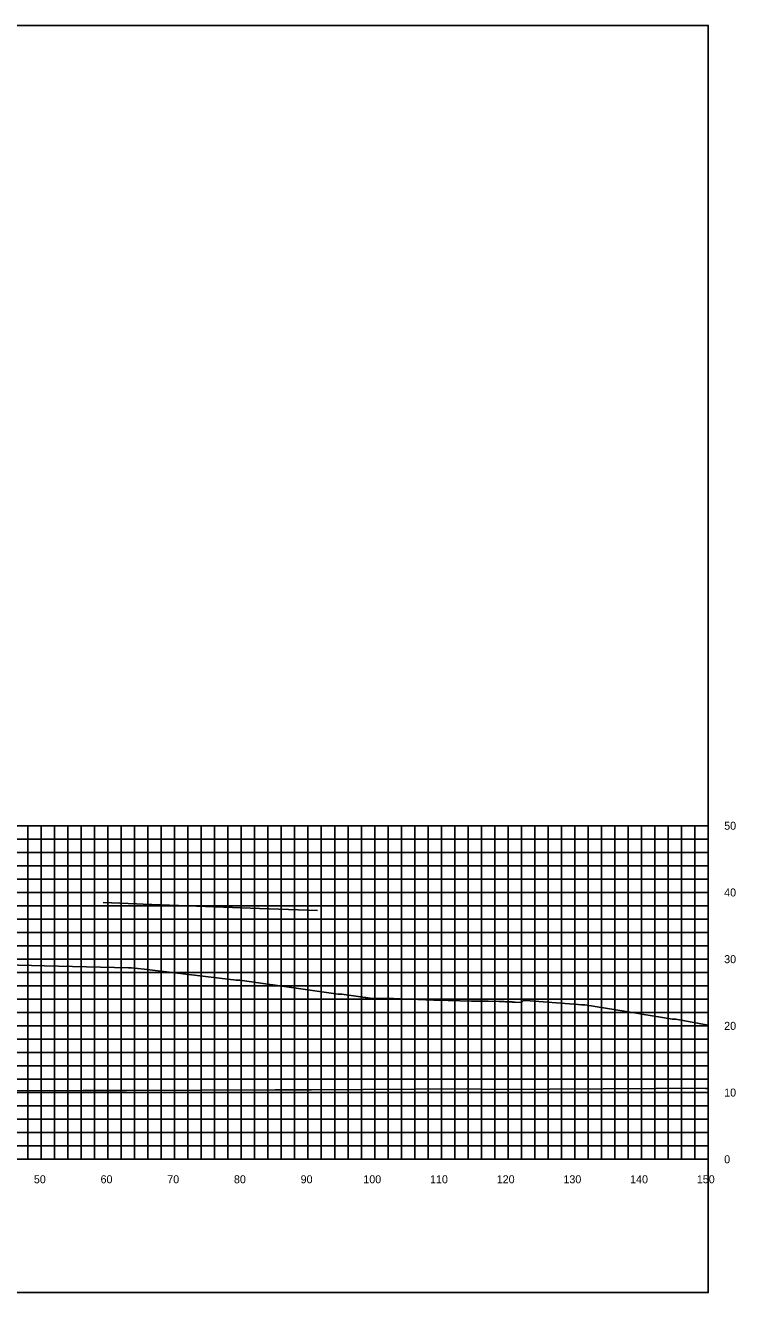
# Model space of a CAD drawing. Extents: x 1800880 to 1818864, y 245271 to 250560.
# Drawn here: x 1817994.9 to 1818101.4, y 248207.3 to 248397.3 of the extents above; entities that cross this region are included whole.
import ezdxf

# ---------------------------------------------------------------- set-up
doc = ezdxf.new("R2010")
doc.units = 0
for name, color, linetype in [('33', 7, 'Continuous'), ('CL-CNST', 7, 'Continuous'), ('DESIGN - DRAINAGE - Bridges', 7, 'Continuous'), ('Level 37', 7, 'Continuous'), ('Level 46', 7, 'Continuous'), ('Level 62', 7, 'Continuous')]:
    doc.layers.add(name, color=color, linetype=linetype)

msp = doc.modelspace()

# ---------------------------------------------------------------- linework, layer by layer
at = {"layer": 'CL-CNST'}
msp.add_lwpolyline([(1817986.08, 248256.61), (1817997.78, 248256.34), (1818010.35, 248256.04), (1818010.53, 248256.03), (1818010.81, 248256.02), (1818012.7, 248255.8), (1818026.52, 248254.15), (1818026.91, 248254.15), (1818027.05, 248254.15), (1818036.55, 248252.8), (1818041.81, 248252.06), (1818041.99, 248252.06), (1818042.32, 248252.06), (1818045.84, 248251.58), (1818045.9, 248251.58), (1818046.96, 248251.4), (1818046.97, 248251.4), (1818046.98, 248251.4), (1818046.99, 248251.4), (1818047, 248251.4), (1818047.01, 248251.4), (1818047.02, 248251.4), (1818047.03, 248251.4), (1818047.03, 248251.4), (1818047.04, 248251.4), (1818047.05, 248251.4), (1818047.05, 248251.4), (1818047.82, 248251.4), (1818047.87, 248251.4), (1818047.94, 248251.4), (1818048.02, 248251.4), (1818048.11, 248251.41), (1818048.22, 248251.41), (1818048.35, 248251.41), (1818048.51, 248251.41), (1818048.71, 248251.41), (1818048.97, 248251.41), (1818049.33, 248251.42), (1818049.84, 248251.42), (1818050, 248251.42), (1818050.02, 248251.42), (1818050.04, 248251.41), (1818050.06, 248251.41), (1818050.07, 248251.4), (1818056.16, 248251.16), (1818056.56, 248251.16), (1818061.81, 248251.03), (1818062.64, 248251.02), (1818064.29, 248251), (1818065.91, 248250.99), (1818066.09, 248250.98), (1818066.4, 248250.96), (1818066.67, 248250.95), (1818066.9, 248250.94), (1818067.1, 248250.93), (1818067.28, 248250.92), (1818067.44, 248250.91), (1818067.58, 248250.91), (1818067.71, 248250.9), (1818067.83, 248250.9), (1818067.93, 248250.89), (1818068.03, 248250.89), (1818068.06, 248250.89), (1818068.1, 248250.88), (1818068.17, 248250.88), (1818068.23, 248250.87), (1818068.29, 248250.87), (1818068.34, 248250.86), (1818069.28, 248250.8), (1818069.53, 248251.09), (1818069.91, 248251.13), (1818069.94, 248251.13), (1818077.79, 248250.5), (1818078.29, 248250.45), (1818078.74, 248250.46), (1818078.78, 248250.46), (1818086.51, 248249.2), (1818087.64, 248249.02), (1818090.13, 248248.62), (1818091.57, 248248.39), (1818091.86, 248248.34), (1818092.39, 248248.33), (1818092.4, 248248.33), (1818097.27, 248247.41)], dxfattribs=at)
at = {"layer": 'DESIGN - DRAINAGE - Bridges'}
for p, q in [((1818097.27, 248227.32), (1818097.27, 248277.32)), ((1818097.33, 248277.32), (1818097.27, 248277.32)), ((1818097.33, 248267.32), (1818097.27, 248267.32)), ((1818097.33, 248257.32), (1818097.27, 248257.32)), ((1818097.33, 248247.32), (1818097.27, 248247.32)), ((1818097.33, 248237.32), (1818097.27, 248237.32)), ((1817797.27, 248227.32), (1818097.27, 248227.32)), ((1817997.27, 248227.26), (1817997.27, 248227.32)), ((1818007.27, 248227.26), (1818007.27, 248227.32)), ((1818017.27, 248227.26), (1818017.27, 248227.32)), ((1818027.27, 248227.26), (1818027.27, 248227.32)), ((1818037.27, 248227.26), (1818037.27, 248227.32)), ((1818047.27, 248227.26), (1818047.27, 248227.32)), ((1818057.27, 248227.26), (1818057.27, 248227.32)), ((1818067.27, 248227.26), (1818067.27, 248227.32)), ((1818077.27, 248227.26), (1818077.27, 248227.32)), ((1818087.27, 248227.26), (1818087.27, 248227.32)), ((1818097.27, 248227.26), (1818097.27, 248227.32)), ((1818097.33, 248227.32), (1818097.27, 248227.32))]:
    msp.add_line(p, q, dxfattribs=at)
at = {"layer": 'Level 37'}
msp.add_lwpolyline([(1817797.27, 248207.32), (1818097.27, 248207.32), (1818097.27, 248397.32), (1817797.27, 248397.32)], close=True, dxfattribs=at)
at = {"layer": 'Level 46'}
for p, q in [((1817797.27, 248277.32), (1818097.27, 248277.32)), ((1817995.27, 248227.32), (1817995.27, 248277.32)), ((1817997.27, 248227.32), (1817997.27, 248277.32)), ((1817999.27, 248227.32), (1817999.27, 248277.32)), ((1818001.27, 248227.32), (1818001.27, 248277.32)), ((1818003.27, 248227.32), (1818003.27, 248277.32)), ((1818005.27, 248227.32), (1818005.27, 248277.32)), ((1818007.27, 248227.32), (1818007.27, 248277.32)), ((1818009.27, 248227.32), (1818009.27, 248277.32)), ((1818011.27, 248227.32), (1818011.27, 248277.32)), ((1818013.27, 248227.32), (1818013.27, 248277.32)), ((1818015.27, 248227.32), (1818015.27, 248277.32)), ((1818017.27, 248227.32), (1818017.27, 248277.32)), ((1818019.27, 248227.32), (1818019.27, 248277.32)), ((1818021.27, 248227.32), (1818021.27, 248277.32)), ((1818023.27, 248227.32), (1818023.27, 248277.32)), ((1818025.27, 248227.32), (1818025.27, 248277.32)), ((1818027.27, 248227.32), (1818027.27, 248277.32)), ((1818029.27, 248227.32), (1818029.27, 248277.32)), ((1818031.27, 248227.32), (1818031.27, 248277.32)), ((1818033.27, 248227.32), (1818033.27, 248277.32)), ((1818035.27, 248227.32), (1818035.27, 248277.32)), ((1818037.27, 248227.32), (1818037.27, 248277.32)), ((1818039.27, 248227.32), (1818039.27, 248277.32)), ((1818041.27, 248227.32), (1818041.27, 248277.32)), ((1818043.27, 248227.32), (1818043.27, 248277.32)), ((1818045.27, 248227.32), (1818045.27, 248277.32)), ((1818047.27, 248227.32), (1818047.27, 248277.32)), ((1818049.27, 248227.32), (1818049.27, 248277.32)), ((1818051.27, 248227.32), (1818051.27, 248277.32)), ((1818053.27, 248227.32), (1818053.27, 248277.32)), ((1818055.27, 248227.32), (1818055.27, 248277.32)), ((1818057.27, 248227.32), (1818057.27, 248277.32)), ((1818059.27, 248227.32), (1818059.27, 248277.32)), ((1818061.27, 248227.32), (1818061.27, 248277.32)), ((1818063.27, 248227.32), (1818063.27, 248277.32)), ((1818065.27, 248227.32), (1818065.27, 248277.32)), ((1818067.27, 248227.32), (1818067.27, 248277.32)), ((1818069.27, 248227.32), (1818069.27, 248277.32)), ((1818071.27, 248227.32), (1818071.27, 248277.32)), ((1818073.27, 248227.32), (1818073.27, 248277.32)), ((1818075.27, 248227.32), (1818075.27, 248277.32)), ((1818077.27, 248227.32), (1818077.27, 248277.32)), ((1818079.27, 248227.32), (1818079.27, 248277.32)), ((1818081.27, 248227.32), (1818081.27, 248277.32)), ((1818083.27, 248227.32), (1818083.27, 248277.32)), ((1818085.27, 248227.32), (1818085.27, 248277.32)), ((1818087.27, 248227.32), (1818087.27, 248277.32)), ((1818089.27, 248227.32), (1818089.27, 248277.32)), ((1818091.27, 248227.32), (1818091.27, 248277.32)), ((1818093.27, 248227.32), (1818093.27, 248277.32)), ((1818095.27, 248227.32), (1818095.27, 248277.32)), ((1818097.27, 248227.32), (1818097.27, 248277.32)), ((1817797.27, 248275.32), (1818097.27, 248275.32)), ((1817797.27, 248273.32), (1818097.27, 248273.32)), ((1817797.27, 248271.32), (1818097.27, 248271.32)), ((1817797.27, 248269.32), (1818097.27, 248269.32)), ((1817797.27, 248267.32), (1818097.27, 248267.32)), ((1817797.27, 248265.32), (1818097.27, 248265.32)), ((1817797.27, 248263.32), (1818097.27, 248263.32)), ((1817797.27, 248261.32), (1818097.27, 248261.32)), ((1817797.27, 248259.32), (1818097.27, 248259.32)), ((1817797.27, 248257.32), (1818097.27, 248257.32)), ((1817797.27, 248255.32), (1818097.27, 248255.32)), ((1817797.27, 248253.32), (1818097.27, 248253.32)), ((1817797.27, 248251.32), (1818097.27, 248251.32)), ((1817797.27, 248249.32), (1818097.27, 248249.32)), ((1817797.27, 248247.32), (1818097.27, 248247.32)), ((1817797.27, 248245.32), (1818097.27, 248245.32)), ((1817797.27, 248243.32), (1818097.27, 248243.32)), ((1817797.27, 248241.32), (1818097.27, 248241.32)), ((1817797.27, 248239.32), (1818097.27, 248239.32)), ((1817797.27, 248237.32), (1818097.27, 248237.32)), ((1817797.27, 248235.32), (1818097.27, 248235.32)), ((1817797.27, 248233.32), (1818097.27, 248233.32)), ((1817797.27, 248231.32), (1818097.27, 248231.32)), ((1817797.27, 248229.32), (1818097.27, 248229.32)), ((1817797.27, 248227.32), (1818097.27, 248227.32))]:
    msp.add_line(p, q, dxfattribs=at)
at = {"layer": 'Level 62'}
for points in [[(1818006.54, 248265.81), (1818011.56, 248265.63), (1818012.57, 248265.58), (1818015.15, 248265.45), (1818028.64, 248264.97), (1818029.98, 248264.91), (1818038.68, 248264.6)], [(1817797.27, 248238.58), (1817815.77, 248238.35), (1817824.59, 248238.3), (1817843.53, 248238.11), (1817855.79, 248238.05), (1817871.28, 248237.94), (1817886.19, 248237.89), (1817899.04, 248237.77), (1817916.03, 248237.74), (1817926.79, 248237.67), (1817945.49, 248237.67), (1817954.55, 248237.6), (1817974.65, 248237.64), (1817982.3, 248237.58), (1818003.58, 248237.65), (1818010.06, 248237.63), (1818032.35, 248237.74), (1818037.81, 248237.74), (1818060.97, 248237.87), (1818065.57, 248237.79), (1818089.49, 248237.93), (1818093.32, 248237.97), (1818096.86, 248237.95), (1818097.27, 248237.95)]]:
    msp.add_lwpolyline(points, dxfattribs=at)

# ---------------------------------------------------------------- texts
for s, p in [('50', (1817996.17, 248223.72)), ('60', (1818006.17, 248223.72)), ('70', (1818016.17, 248223.72)), ('80', (1818026.17, 248223.72)), ('90', (1818036.17, 248223.72)), ('100', (1818045.57, 248223.72)), ('110', (1818055.57, 248223.72)), ('120', (1818065.57, 248223.72)), ('130', (1818075.57, 248223.72)), ('140', (1818085.57, 248223.72)), ('150', (1818095.57, 248223.72))]:
    msp.add_text(s, height=1.2).set_placement(p)
at = {"layer": '33'}
for s, p in [('50', (1818099.67, 248276.72)), ('40', (1818099.67, 248266.72)), ('30', (1818099.67, 248256.72)), ('20', (1818099.67, 248246.72)), ('10', (1818099.67, 248236.72)), ('0', (1818099.67, 248226.72))]:
    msp.add_text(s, height=1.2, dxfattribs=at).set_placement(p)

doc.saveas('drawing.dxf')
